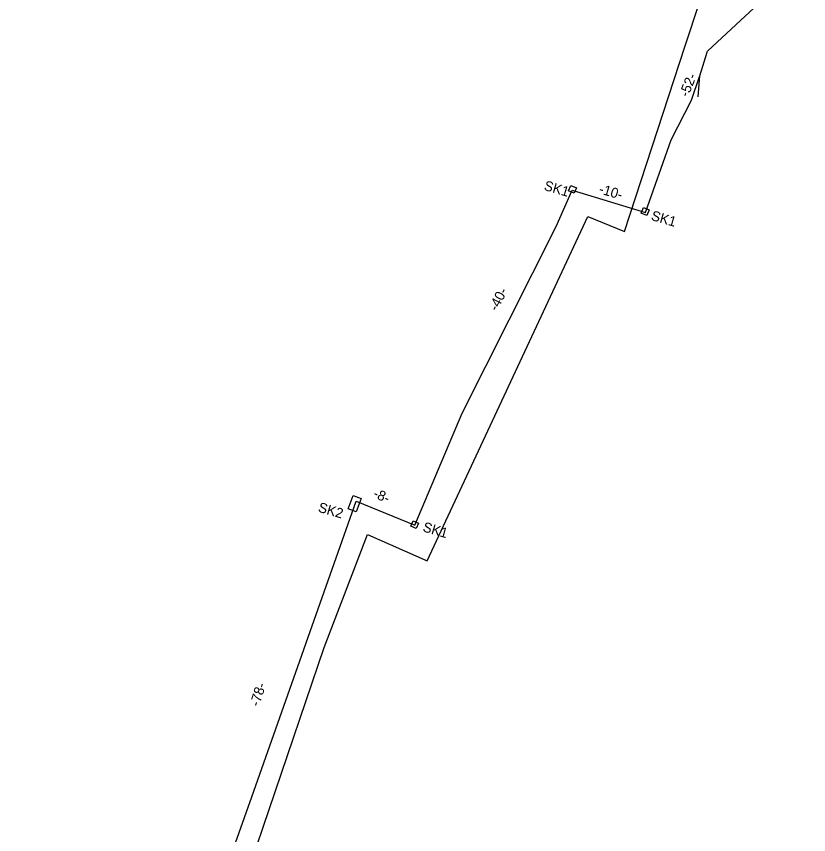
# Model space of a CAD drawing. Extents: x 6494530 to 6506885, y 5884901 to 5892312.
# Drawn here: x 6496772.2 to 6496857.8, y 5888773.5 to 5888862 of the extents above; entities that cross this region are included whole.
import ezdxf

# ---------------------------------------------------------------- set-up
doc = ezdxf.new("R2010")
doc.units = 0
for name, color, linetype in [('Gminne - nazwy', 7, 'Continuous'), ('kabel W KANALIZACJI ISTN', 7, 'Continuous'), ('KRAJOWE', 7, 'Continuous'), ('NOWY OPIS STEROWNIKA', 7, 'Continuous'), ('Warstwa 10', 7, 'Continuous'), ('WEWNĘTRZNE ZDMiKP', 7, 'Continuous'), ('WOJEWÓDZKIE', 7, 'Continuous')]:
    doc.layers.add(name, color=color, linetype=linetype)

msp = doc.modelspace()

# ---------------------------------------------------------------- linework, layer by layer
at = {"layer": 'kabel W KANALIZACJI ISTN'}
msp.add_lwpolyline([(6496772.182, 5888703.118), (6496775.716, 5888702.646), (6496784.302, 5888726.09), (6496789.308, 5888738.638), (6496793.06, 5888749.157), (6496797.529, 5888770.345), (6496805.455, 5888793.714), (6496810.152, 5888805.927), (6496816.597, 5888803.079), (6496833.953, 5888840.347), (6496837.918, 5888838.696), (6496844.5, 5888858.803), (6496854.058, 5888887.798)], dxfattribs=at)
at = {"layer": 'KRAJOWE'}
for points in [[(6496832.139, 5888843.701), (6496832.73, 5888843.448), (6496832.47, 5888842.841), (6496831.879, 5888843.094)], [(6496839.994, 5888841.29), (6496840.585, 5888841.038), (6496840.325, 5888840.431), (6496839.734, 5888840.683)], [(6496815.073, 5888807.434), (6496815.663, 5888807.181), (6496815.403, 5888806.574), (6496814.813, 5888806.827)], [(6496815.073, 5888807.434), (6496815.663, 5888807.181), (6496815.403, 5888806.574), (6496814.813, 5888806.827)]]:
    msp.add_lwpolyline(points, close=True, dxfattribs=at)
at = {"layer": 'NOWY OPIS STEROWNIKA'}
msp.add_lwpolyline([(6496857.834, 5888878.87), (6496854.961, 5888865.744), (6496846.936, 5888858.24)], dxfattribs=at)
at = {"layer": 'Warstwa 10'}
msp.add_lwpolyline([(6496808.579, 5888810.165), (6496809.471, 5888809.829), (6496808.927, 5888808.386), (6496808.035, 5888808.722)], close=True, dxfattribs=at)
msp.add_lwpolyline([(6496808.579, 5888810.165), (6496809.471, 5888809.829), (6496808.927, 5888808.386), (6496808.035, 5888808.722)], close=True, dxfattribs=at)
at = {"layer": 'WEWNĘTRZNE ZDMiKP'}
for points in [[(6496845.89, 5888853.258), (6496846.058, 5888855.545), (6496846.863, 5888858.106), (6496846.918, 5888858.256)], [(6496845.89, 5888853.258), (6496846.058, 5888855.545), (6496846.863, 5888858.106), (6496846.918, 5888858.256)], [(6496795.48, 5888771.469), (6496797.63, 5888777.571), (6496808.911, 5888809.553), (6496815.274, 5888806.95), (6496820.38, 5888819.049), (6496830.553, 5888839.253), (6496832.269, 5888843.178), (6496840.189, 5888840.782), (6496842.984, 5888848.615), (6496845.163, 5888852.932), (6496846.029, 5888855.48)]]:
    msp.add_lwpolyline(points, dxfattribs=at)

# ---------------------------------------------------------------- texts
at = {"layer": 'Gminne - nazwy'}
for s, p in [('SK1', (6496829.147, 5888843.219)), ('SK1', (6496829.147, 5888843.219)), ('SK1', (6496840.729, 5888839.968)), ('SK2', (6496804.729, 5888808.42)), ('SK2', (6496804.729, 5888808.42)), ('SK1', (6496816.04, 5888806.296)), ('SK1', (6496816.04, 5888806.296))]:
    msp.add_text(s, height=1.0752, rotation=343.76581, dxfattribs=at).set_placement(p)
at = {"layer": 'WOJEWÓDZKIE'}
for s, rotation, p in [('-52-', 68.21818, (6496844.803, 5888853.177)), ('-10-', 343.71736, (6496835.087, 5888842.86)), ('-40-', 62.68565, (6496824.143, 5888830.018)), ('-40-', 62.68565, (6496824.143, 5888830.018)), ('-8-', 336.476, (6496810.664, 5888810.004)), ('-8-', 336.476, (6496810.664, 5888810.004)), ('-78-', 72.38224, (6496798.416, 5888787.27)), ('-78-', 72.38224, (6496798.416, 5888787.27))]:
    msp.add_text(s, height=1.0752, rotation=rotation, dxfattribs=at).set_placement(p)

doc.saveas('drawing.dxf')
